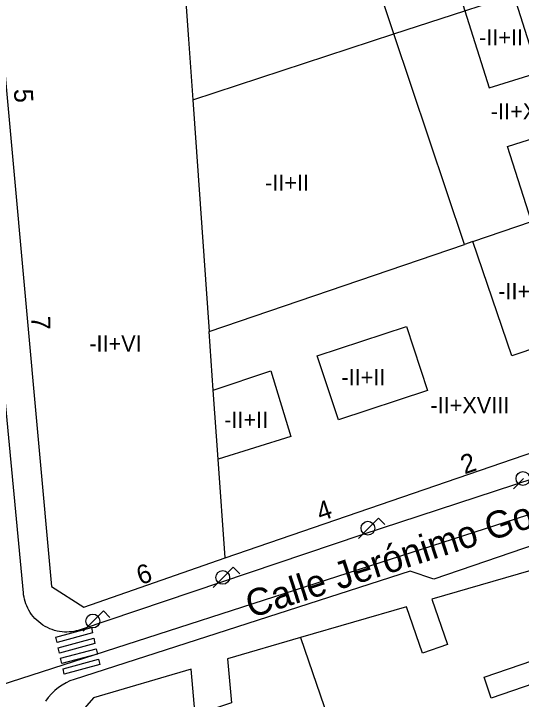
# Model space of a CAD drawing. Extents: x 282771 to 285132, y 4823109 to 4825496.
# Drawn here: x 284653.3 to 284700.2, y 4824127.8 to 4824191.2 of the extents above; entities that cross this region are included whole.
import ezdxf

# ---------------------------------------------------------------- set-up
doc = ezdxf.new("R2010")
doc.units = 0
for name, color, linetype in [('ACERA-BORDILLO', 7, 'Continuous'), ('CALLE-EJE', 7, 'Continuous'), ('CALLE-TEXTO', 7, 'Continuous'), ('EDIFICIO', 7, 'Continuous'), ('FAROLA', 7, 'Continuous'), ('INTERIOR-EDIFICIO', 7, 'Continuous'), ('MEDIANERA', 7, 'Continuous'), ('NUM-PORTAL', 7, 'Continuous'), ('PASO-PEATONES', 7, 'Continuous'), ('TXT-ALTURA-EDIFICIO', 7, 'Continuous')]:
    doc.layers.add(name, color=color, linetype=linetype)

msp = doc.modelspace()

# ---------------------------------------------------------------- linework, layer by layer
at = {"layer": 'ACERA-BORDILLO'}
for points in [[(284722.576, 4824155.183), (284685.479, 4824143.036), (284659.434, 4824134.271), (284659.245, 4824134.213), (284659.048, 4824134.163), (284658.845, 4824134.122), (284658.636, 4824134.091), (284658.421, 4824134.071), (284658.202, 4824134.062), (284657.979, 4824134.066), (284657.753, 4824134.083), (284657.525, 4824134.113), (284657.296, 4824134.156), (284657.068, 4824134.214), (284656.842, 4824134.285), (284656.619, 4824134.37), (284656.4, 4824134.469), (284656.187, 4824134.582), (284655.98, 4824134.707), (284655.782, 4824134.845), (284655.592, 4824134.994), (284655.413, 4824135.154), (284655.244, 4824135.323), (284655.086, 4824135.5), (284654.941, 4824135.685), (284654.809, 4824135.876), (284654.688, 4824136.072), (284654.581, 4824136.272), (284654.487, 4824136.475), (284654.405, 4824136.678), (284654.336, 4824136.883), (284654.279, 4824137.086), (284654.234, 4824137.288), (284654.2, 4824137.488), (284654.176, 4824137.685), (284646.123, 4824222.711)], [(284724.353, 4824149.934), (284692.162, 4824138.951), (284689.955, 4824139.686), (284658.859, 4824129.676), (284658.488, 4824129.539), (284658.12, 4824129.369), (284657.759, 4824129.164), (284657.41, 4824128.926), (284657.078, 4824128.655), (284656.767, 4824128.353), (284656.481, 4824128.022), (284656.225, 4824127.667)]]:
    msp.add_lwpolyline(points, dxfattribs=at)
at = {"layer": 'CALLE-EJE'}
msp.add_lwpolyline([(284651.999, 4824129.156), (284728.07, 4824153.687)], dxfattribs=at)
at = {"layer": 'EDIFICIO'}
for points in [[(284656.92, 4824222.667), (284650.52, 4824221.307), (284649.23, 4824221.037), (284651.04, 4824201.647), (284651.86, 4824191.937), (284656.789, 4824138.276), (284659.769, 4824136.356), (284672.839, 4824140.906), (284717.92, 4824156.377), (284719.32, 4824159.427), (284707.49, 4824195.577), (284701.08, 4824215.197), (284695.93, 4824230.957), (284666.01, 4824224.597), (284656.92, 4824222.667)], [(284682.126, 4824104.842), (284683.63, 4824100.476), (284690.169, 4824102.706), (284691.039, 4824100.186), (284696.369, 4824102.016), (284729.439, 4824113.427), (284730.069, 4824111.607), (284735.079, 4824113.337), (284730.249, 4824127.307), (284715.759, 4824122.296), (284712.891, 4824130.583), (284715.493, 4824131.476), (284716.58, 4824128.31), (284717.669, 4824128.684), (284718.436, 4824126.449), (284725.316, 4824128.81), (284724.102, 4824132.348), (284728.039, 4824133.7), (284723.684, 4824146.295), (284691.976, 4824137.09), (284693.413, 4824132.902), (284691.098, 4824132.107), (284689.622, 4824136.407), (284679.813, 4824133.559)], [(284679.813, 4824133.559), (284673.07, 4824131.601), (284673.419, 4824127.518), (284670.072, 4824126.423), (284669.705, 4824130.624), (284660.649, 4824127.995), (284657.999, 4824124.936), (284660.139, 4824101.676), (284660.979, 4824093.316), (284661.149, 4824091.636), (284661.219, 4824091.006), (284665.369, 4824088.876), (284676.119, 4824092.786), (284673.149, 4824102.376), (284675.551, 4824102.577)]]:
    msp.add_lwpolyline(points, dxfattribs=at)
at = {"layer": 'FAROLA'}
for p, q in [((284700.432, 4824148.252), (284699.502, 4824147.312)), ((284687.035, 4824144.588), (284686.095, 4824143.658)), ((284687.625, 4824143.998), (284687.035, 4824144.588)), ((284686.095, 4824143.658), (284685.165, 4824142.718)), ((284673.595, 4824140.046), (284672.655, 4824139.116)), ((284674.185, 4824139.456), (284673.595, 4824140.046)), ((284672.655, 4824139.116), (284671.725, 4824138.176)), ((284661.581, 4824136.011), (284660.641, 4824135.081)), ((284662.171, 4824135.421), (284661.581, 4824136.011)), ((284660.641, 4824135.081), (284659.711, 4824134.141))]:
    msp.add_line(p, q, dxfattribs=at)
for centre in [(284700.392, 4824148.252), (284686.055, 4824143.658), (284672.615, 4824139.116), (284660.601, 4824135.081)]:
    msp.add_circle(centre, 0.638, dxfattribs=at)
at = {"layer": 'INTERIOR-EDIFICIO'}
for points in [[(284694.97, 4824169.887), (284688.46, 4824189.347), (284682.11, 4824208.337), (284669.87, 4824204.437), (284669.996, 4824203.818), (284668.7, 4824201.707), (284669.18, 4824192.737), (284669.45, 4824188.847), (284669.84, 4824183.257), (284671.358, 4824161.826), (284694.97, 4824169.887)], [(284699.55, 4824192.977), (284697.29, 4824200.147), (284692.74, 4824198.717), (284695.009, 4824191.491), (284697.27, 4824184.347), (284701.83, 4824185.777), (284699.55, 4824192.977)], [(284701.17, 4824172.007), (284698.97, 4824178.947), (284703.52, 4824180.387), (284705.71, 4824173.447), (284701.17, 4824172.007)], [(284701.17, 4824172.007), (284704.77, 4824161.417), (284699.37, 4824159.577), (284695.77, 4824170.167), (284701.17, 4824172.007)], [(284689.62, 4824162.317), (284691.57, 4824156.397), (284683.34, 4824153.676), (284681.34, 4824159.587), (284689.62, 4824162.317)], [(284672.192, 4824150.027), (284671.74, 4824156.426), (284677.06, 4824158.196), (284678.92, 4824152.136), (284672.192, 4824150.027)], [(284696.797, 4824129.883), (284711.399, 4824134.895), (284712.059, 4824132.973), (284697.462, 4824127.963), (284696.797, 4824129.883)], [(284679.813, 4824133.559), (284685.298, 4824117.575), (284699.385, 4824122.409), (284701.169, 4824117.256), (284680.329, 4824110.056), (284682.126, 4824104.842)]]:
    msp.add_lwpolyline(points, dxfattribs=at)
at = {"layer": 'MEDIANERA'}
for p, q in [((284695.77, 4824170.167), (284694.97, 4824169.887)), ((284671.74, 4824156.426), (284671.358, 4824161.826)), ((284672.839, 4824140.906), (284672.192, 4824150.027))]:
    msp.add_line(p, q, dxfattribs=at)
msp.add_lwpolyline([(284669.84, 4824183.257), (284688.46, 4824189.347), (284695.009, 4824191.491), (284699.55, 4824192.978), (284704.848, 4824194.712)], dxfattribs=at)
at = {"layer": 'PASO-PEATONES'}
for points in [[(284657.181, 4824133.585), (284660.465, 4824134.473), (284660.576, 4824133.985), (284657.291, 4824133.097)], [(284657.402, 4824132.609), (284660.686, 4824133.497), (284660.797, 4824133.009), (284657.513, 4824132.121)], [(284657.623, 4824131.633), (284660.907, 4824132.521), (284661.018, 4824132.033), (284657.734, 4824131.145)], [(284657.844, 4824130.657), (284661.129, 4824131.545), (284661.239, 4824131.057), (284657.955, 4824130.169)]]:
    msp.add_lwpolyline(points, close=True, dxfattribs=at)

# ---------------------------------------------------------------- texts
at = {"layer": 'CALLE-TEXTO'}
msp.add_text('Calle Jerónimo González', height=2.5, rotation=17.87335, dxfattribs=at).set_placement((284675.222, 4824135.331))
at = {"layer": 'NUM-PORTAL'}
for s, rotation, p in [('5', 271.6594, (284653.31, 4824184.253)), ('7', 271.6594, (284654.9, 4824163.263)), ('2', 18.96063, (284694.992, 4824148.624)), ('4', 18.96063, (284681.658, 4824144.269)), ('6', 18.96063, (284665.008, 4824138.393))]:
    msp.add_text(s, height=1.75, rotation=rotation, dxfattribs=at).set_placement(p)
at = {"layer": 'TXT-ALTURA-EDIFICIO'}
for s, p in [('-II+II', (284696.336, 4824188.277)), ('-II+XIII', (284697.421, 4824181.437)), ('-II+II', (284676.532, 4824174.847)), ('-II+II', (284698.105, 4824164.817)), ('-II+VI', (284660.272, 4824159.978)), ('-II+II', (284683.595, 4824156.867)), ('-II+XVIII', (284691.832, 4824154.287)), ('-II+II', (284672.755, 4824152.936))]:
    msp.add_text(s, height=1.5, rotation=0.0006, dxfattribs=at).set_placement(p)

doc.saveas('drawing.dxf')
